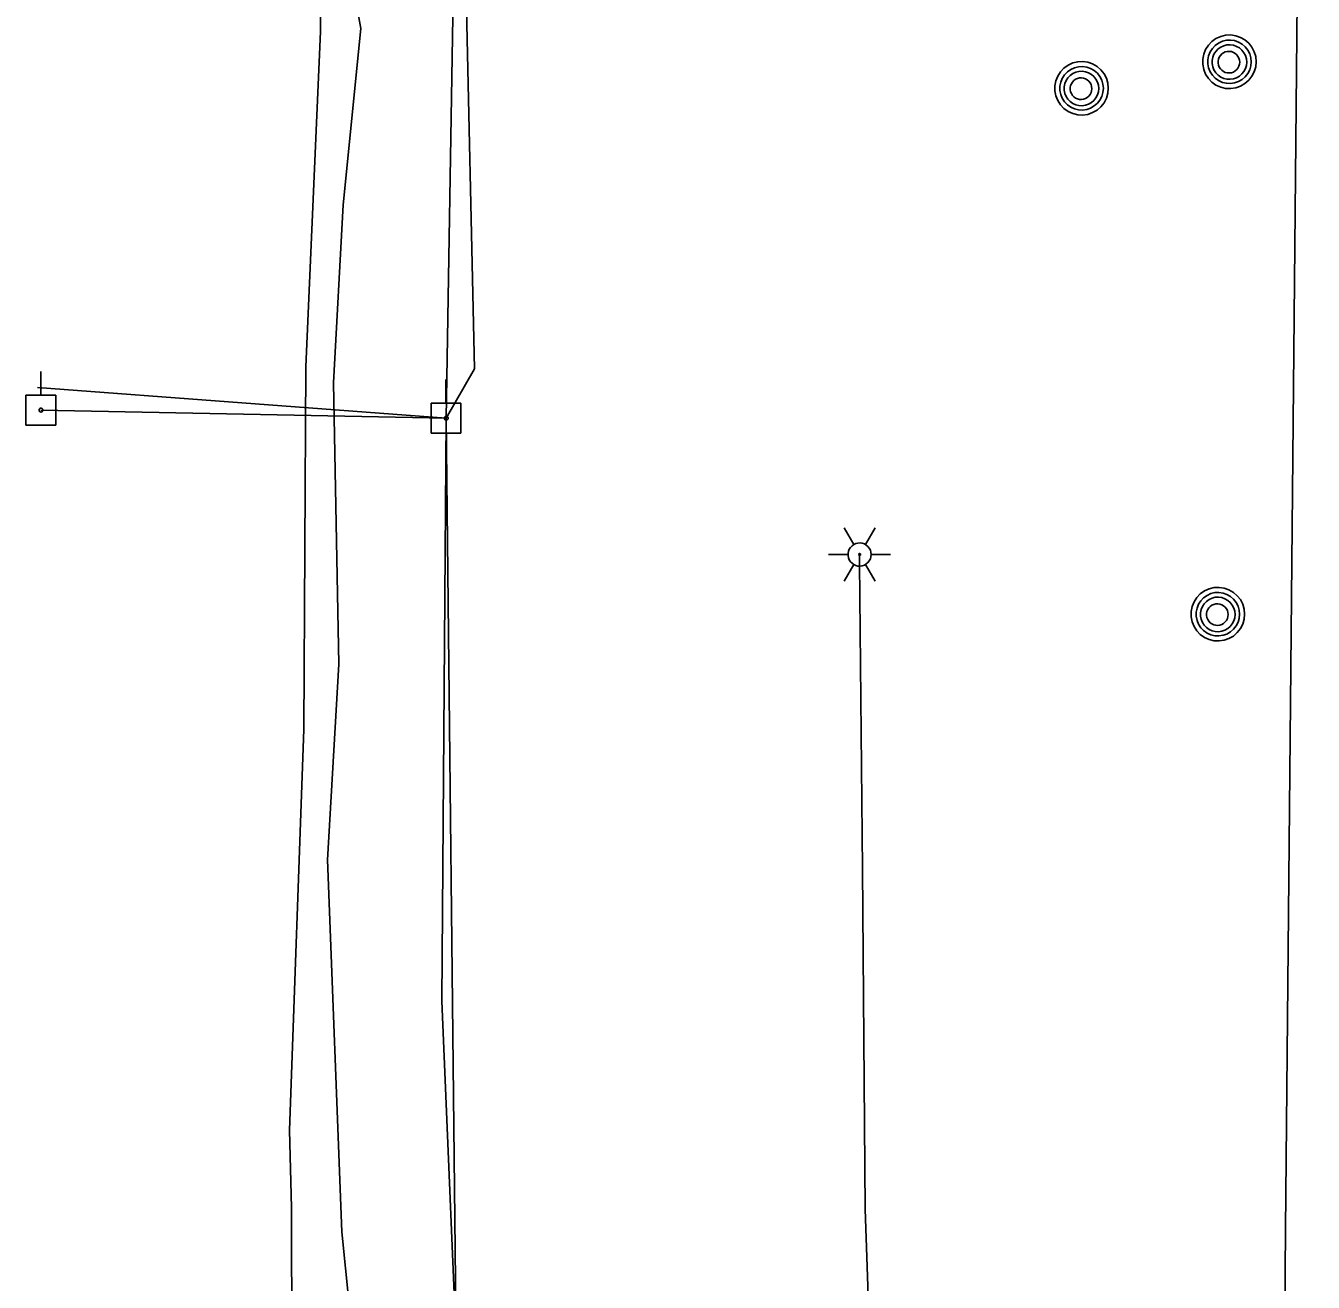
# Model space of a CAD drawing. Extents: x 596028 to 606371, y 330010 to 403088.
# Drawn here: x 602000.1 to 602158.6, y 367974.5 to 368129.2 of the extents above; entities that cross this region are included whole.
import ezdxf

# ---------------------------------------------------------------- set-up
doc = ezdxf.new("R2010")
doc.units = 0
for name, color, linetype in [('E_LTG', 7, 'Continuous'), ('E_UTL_E_UG', 7, 'Continuous'), ('E_UTL_EPowerPole', 7, 'Continuous'), ('E_UTL_G_UG', 7, 'Continuous'), ('E_UTL_MH', 7, 'Continuous'), ('E_UTL_Overhead', 7, 'Continuous'), ('E_UTL_T_UG', 7, 'Continuous'), ('E_UTL_W_UG', 7, 'Continuous')]:
    doc.layers.add(name, color=color, linetype=linetype)

msp = doc.modelspace()

# ---------------------------------------------------------------- linework, layer by layer
at = {"layer": 'E_LTG'}
for points in [[(602102.06, 368065.35), (602100.87, 368067.42)], [(602103.49, 368065.35), (602104.68, 368067.42)], [(602104.2, 368064.12), (602104.17, 368064.39), (602104.1, 368064.65), (602103.97, 368064.89), (602103.8, 368065.1), (602103.6, 368065.28), (602103.36, 368065.42), (602103.11, 368065.5), (602102.84, 368065.54), (602102.57, 368065.53), (602102.3, 368065.47), (602102.06, 368065.35), (602101.84, 368065.2), (602101.65, 368065), (602101.5, 368064.77), (602101.4, 368064.52), (602101.35, 368064.25), (602101.35, 368063.98), (602101.4, 368063.71), (602101.5, 368063.46), (602101.65, 368063.23), (602101.84, 368063.04), (602102.06, 368062.88), (602102.3, 368062.77), (602102.57, 368062.7), (602102.84, 368062.69), (602103.11, 368062.73), (602103.36, 368062.82), (602103.6, 368062.95), (602103.8, 368063.13), (602103.97, 368063.34), (602104.1, 368063.58), (602104.17, 368063.85), (602104.2, 368064.12)], [(602104.2, 368064.12), (602104.17, 368064.39), (602104.1, 368064.65), (602103.97, 368064.89), (602103.8, 368065.1), (602103.6, 368065.28), (602103.36, 368065.42), (602103.11, 368065.5), (602102.84, 368065.54), (602102.57, 368065.53), (602102.3, 368065.47), (602102.06, 368065.35), (602101.84, 368065.2), (602101.65, 368065), (602101.5, 368064.77), (602101.4, 368064.52), (602101.35, 368064.25), (602101.35, 368063.98), (602101.4, 368063.71), (602101.5, 368063.46), (602101.65, 368063.23), (602101.84, 368063.04), (602102.06, 368062.88), (602102.3, 368062.77), (602102.57, 368062.7), (602102.84, 368062.69), (602103.11, 368062.73), (602103.36, 368062.82), (602103.6, 368062.95), (602103.8, 368063.13), (602103.97, 368063.34), (602104.1, 368063.58), (602104.17, 368063.85), (602104.2, 368064.12)], [(602104.2, 368064.12), (602104.17, 368064.39), (602104.1, 368064.65), (602103.97, 368064.89), (602103.8, 368065.1), (602103.6, 368065.28), (602103.36, 368065.42), (602103.11, 368065.5), (602102.84, 368065.54), (602102.57, 368065.53), (602102.3, 368065.47), (602102.06, 368065.35), (602101.84, 368065.2), (602101.65, 368065), (602101.5, 368064.77), (602101.4, 368064.52), (602101.35, 368064.25), (602101.35, 368063.98), (602101.4, 368063.71), (602101.5, 368063.46), (602101.65, 368063.23), (602101.84, 368063.04), (602102.06, 368062.88), (602102.3, 368062.77), (602102.57, 368062.7), (602102.84, 368062.69), (602103.11, 368062.73), (602103.36, 368062.82), (602103.6, 368062.95), (602103.8, 368063.13), (602103.97, 368063.34), (602104.1, 368063.58), (602104.17, 368063.85), (602104.2, 368064.12)], [(602098.96, 368064.12), (602101.34, 368064.12)], [(602102.89, 368064.12), (602102.89, 368064.14), (602102.88, 368064.16), (602102.87, 368064.18), (602102.86, 368064.2), (602102.84, 368064.21), (602102.82, 368064.22), (602102.8, 368064.23), (602102.78, 368064.23), (602102.75, 368064.23), (602102.73, 368064.23), (602102.71, 368064.22), (602102.69, 368064.21), (602102.68, 368064.19), (602102.66, 368064.17), (602102.66, 368064.15), (602102.65, 368064.13), (602102.65, 368064.1), (602102.66, 368064.08), (602102.66, 368064.06), (602102.68, 368064.04), (602102.69, 368064.03), (602102.71, 368064.01), (602102.73, 368064), (602102.75, 368064), (602102.78, 368064), (602102.8, 368064), (602102.82, 368064.01), (602102.84, 368064.02), (602102.86, 368064.03), (602102.87, 368064.05), (602102.88, 368064.07), (602102.89, 368064.09), (602102.89, 368064.12)], [(602104.2, 368064.12), (602106.58, 368064.12)], [(602100.87, 368060.82), (602102.06, 368062.88)], [(602104.68, 368060.82), (602103.49, 368062.88)]]:
    msp.add_lwpolyline(points, dxfattribs=at)
at = {"layer": 'E_UTL_E_UG'}
for points in [[(602060.19, 367604.99), (602060.63, 367644.93), (602061.81, 367708.35), (602063.62, 367768.81), (602057.04, 367823.28), (602048.82, 367853.83), (602043.14, 367869.22), (602039.3, 367882.31), (602033.93, 367899.89), (602033.03, 367915.58), (602032.85, 367983.69), (602032.6, 367993.25), (602034.38, 368042.58), (602034.61, 368087.2), (602036.4, 368128.48), (602036.06, 368184.31)], [(602060.41, 367858.4), (602082.04, 367858.72), (602099.16, 367859.8), (602117.37, 367860.61), (602117.83, 367861.37), (602114.63, 367868.74), (602112.68, 367880.74), (602105.85, 367949.07), (602104.31, 367956.09), (602104.21, 367956.95), (602104.21, 367962.23), (602103.47, 367983.55), (602103.13, 368025.41), (602102.78, 368063.11), (602102.77, 368064.12)]]:
    msp.add_lwpolyline(points, dxfattribs=at)
at = {"layer": 'E_UTL_EPowerPole'}
for points in [[(602001.98, 368083.73), (602001.98, 368086.64)], [(602051.86, 368082.74), (602051.86, 368085.65)], [(602003.82, 368083.73), (602000.14, 368083.73)], [(602000.14, 368083.73), (602000.14, 368080.04)], [(602003.82, 368080.04), (602003.82, 368083.73)], [(602002.25, 368081.89), (602002.25, 368081.93), (602002.23, 368081.98), (602002.21, 368082.02), (602002.19, 368082.05), (602002.15, 368082.08), (602002.11, 368082.11), (602002.07, 368082.12), (602002.02, 368082.13), (602001.98, 368082.13), (602001.94, 368082.12), (602001.89, 368082.1), (602001.86, 368082.07), (602001.83, 368082.04), (602001.8, 368082), (602001.78, 368081.96), (602001.78, 368081.91), (602001.78, 368081.87), (602001.78, 368081.82), (602001.8, 368081.78), (602001.83, 368081.74), (602001.86, 368081.71), (602001.89, 368081.68), (602001.94, 368081.66), (602001.98, 368081.65), (602002.02, 368081.65), (602002.07, 368081.66), (602002.11, 368081.67), (602002.15, 368081.7), (602002.19, 368081.73), (602002.21, 368081.76), (602002.23, 368081.8), (602002.25, 368081.84), (602002.25, 368081.89)], [(602053.71, 368082.74), (602050.02, 368082.74)], [(602050.02, 368082.74), (602050.02, 368079.05)], [(602053.71, 368079.05), (602053.71, 368082.74)], [(602052.13, 368080.89), (602052.13, 368080.94), (602052.12, 368080.98), (602052.1, 368081.02), (602052.07, 368081.06), (602052.03, 368081.09), (602051.99, 368081.11), (602051.95, 368081.13), (602051.91, 368081.13), (602051.86, 368081.13), (602051.82, 368081.12), (602051.78, 368081.1), (602051.74, 368081.07), (602051.71, 368081.04), (602051.68, 368081), (602051.67, 368080.96), (602051.66, 368080.92), (602051.66, 368080.87), (602051.67, 368080.83), (602051.68, 368080.79), (602051.71, 368080.75), (602051.74, 368080.71), (602051.78, 368080.69), (602051.82, 368080.67), (602051.86, 368080.66), (602051.91, 368080.66), (602051.95, 368080.66), (602051.99, 368080.68), (602052.03, 368080.7), (602052.07, 368080.73), (602052.1, 368080.77), (602052.12, 368080.81), (602052.13, 368080.85), (602052.13, 368080.89)], [(602000.14, 368080.04), (602003.82, 368080.04)], [(602050.02, 368079.05), (602053.71, 368079.05)]]:
    msp.add_lwpolyline(points, dxfattribs=at)
at = {"layer": 'E_UTL_G_UG'}
msp.add_lwpolyline([(602056.26, 367810.39), (602056.3, 367850.82), (602056.47, 367854.89), (602057.08, 367898.54), (602056.57, 367904.75), (602055.41, 367908.47), (602052.15, 367917.32), (602050.86, 367924.78), (602047.04, 367938.75), (602045.58, 367942.5), (602041.22, 367959.18), (602039.05, 367980.75), (602037.27, 368026.55), (602038.67, 368050.62), (602038, 368085.26), (602039.2, 368107.15), (602041.39, 368128.88), (602038.62, 368144.1)], dxfattribs=at)
at = {"layer": 'E_UTL_MH'}
for points in [[(602151.59, 368124.77), (602151.53, 368125.4), (602151.36, 368126), (602151.07, 368126.56), (602150.68, 368127.05), (602150.21, 368127.46), (602149.67, 368127.77), (602149.07, 368127.98), (602148.45, 368128.07), (602147.82, 368128.04), (602147.22, 368127.89), (602146.64, 368127.63), (602146.13, 368127.26), (602145.7, 368126.81), (602145.36, 368126.28), (602145.13, 368125.7), (602145.01, 368125.08), (602145.01, 368124.46), (602145.13, 368123.84), (602145.36, 368123.26), (602145.7, 368122.73), (602146.13, 368122.28), (602146.64, 368121.91), (602147.22, 368121.65), (602147.82, 368121.5), (602148.45, 368121.47), (602149.07, 368121.56), (602149.67, 368121.77), (602150.21, 368122.08), (602150.68, 368122.49), (602151.07, 368122.99), (602151.36, 368123.54), (602151.53, 368124.15), (602151.59, 368124.77)], [(602150.98, 368124.77), (602150.93, 368125.27), (602150.79, 368125.76), (602150.55, 368126.21), (602150.24, 368126.61), (602149.85, 368126.95), (602149.41, 368127.2), (602148.93, 368127.37), (602148.43, 368127.44), (602147.92, 368127.42), (602147.43, 368127.3), (602146.96, 368127.08), (602146.55, 368126.79), (602146.2, 368126.42), (602145.92, 368125.99), (602145.73, 368125.52), (602145.64, 368125.02), (602145.64, 368124.51), (602145.73, 368124.01), (602145.92, 368123.54), (602146.2, 368123.11), (602146.55, 368122.74), (602146.96, 368122.45), (602147.43, 368122.24), (602147.92, 368122.12), (602148.43, 368122.09), (602148.93, 368122.17), (602149.41, 368122.33), (602149.85, 368122.59), (602150.24, 368122.92), (602150.55, 368123.32), (602150.79, 368123.77), (602150.93, 368124.26), (602150.98, 368124.77)], [(602150.42, 368124.74), (602150.38, 368125.14), (602150.26, 368125.53), (602150.08, 368125.89), (602149.83, 368126.21), (602149.52, 368126.47), (602149.17, 368126.67), (602148.79, 368126.81), (602148.39, 368126.86), (602147.98, 368126.85), (602147.59, 368126.75), (602147.22, 368126.58), (602146.89, 368126.35), (602146.61, 368126.05), (602146.39, 368125.71), (602146.24, 368125.34), (602146.17, 368124.94), (602146.17, 368124.54), (602146.24, 368124.14), (602146.39, 368123.76), (602146.61, 368123.42), (602146.89, 368123.13), (602147.22, 368122.89), (602147.59, 368122.73), (602147.98, 368122.63), (602148.39, 368122.61), (602148.79, 368122.67), (602149.17, 368122.8), (602149.52, 368123), (602149.83, 368123.27), (602150.08, 368123.59), (602150.26, 368123.95), (602150.38, 368124.33), (602150.42, 368124.74)], [(602133.39, 368121.51), (602133.33, 368122.13), (602133.15, 368122.74), (602132.87, 368123.29), (602132.48, 368123.79), (602132, 368124.2), (602131.46, 368124.51), (602130.87, 368124.72), (602130.25, 368124.81), (602129.62, 368124.78), (602129.01, 368124.63), (602128.44, 368124.37), (602127.93, 368124), (602127.5, 368123.55), (602127.16, 368123.02), (602126.92, 368122.44), (602126.81, 368121.82), (602126.81, 368121.2), (602126.92, 368120.58), (602127.16, 368120), (602127.5, 368119.47), (602127.93, 368119.02), (602128.44, 368118.65), (602129.01, 368118.39), (602129.62, 368118.24), (602130.25, 368118.21), (602130.87, 368118.3), (602131.46, 368118.51), (602132, 368118.82), (602132.48, 368119.23), (602132.87, 368119.73), (602133.15, 368120.28), (602133.33, 368120.89), (602133.39, 368121.51)], [(602149.56, 368124.72), (602149.54, 368124.97), (602149.47, 368125.22), (602149.35, 368125.44), (602149.19, 368125.64), (602149, 368125.81), (602148.78, 368125.93), (602148.54, 368126.02), (602148.29, 368126.05), (602148.04, 368126.04), (602147.79, 368125.98), (602147.56, 368125.88), (602147.36, 368125.73), (602147.18, 368125.55), (602147.04, 368125.33), (602146.95, 368125.1), (602146.9, 368124.85), (602146.9, 368124.6), (602146.95, 368124.35), (602147.04, 368124.11), (602147.18, 368123.9), (602147.36, 368123.72), (602147.56, 368123.57), (602147.79, 368123.46), (602148.04, 368123.4), (602148.29, 368123.39), (602148.54, 368123.43), (602148.78, 368123.51), (602149, 368123.64), (602149.19, 368123.8), (602149.35, 368124), (602149.47, 368124.23), (602149.54, 368124.47), (602149.56, 368124.72)], [(602132.78, 368121.51), (602132.73, 368122.01), (602132.58, 368122.5), (602132.35, 368122.95), (602132.04, 368123.35), (602131.65, 368123.69), (602131.21, 368123.94), (602130.73, 368124.11), (602130.23, 368124.18), (602129.72, 368124.16), (602129.22, 368124.04), (602128.76, 368123.82), (602128.35, 368123.53), (602127.99, 368123.16), (602127.72, 368122.73), (602127.53, 368122.26), (602127.43, 368121.76), (602127.43, 368121.25), (602127.53, 368120.75), (602127.72, 368120.28), (602127.99, 368119.85), (602128.35, 368119.48), (602128.76, 368119.19), (602129.22, 368118.98), (602129.72, 368118.86), (602130.23, 368118.83), (602130.73, 368118.9), (602131.21, 368119.07), (602131.65, 368119.33), (602132.04, 368119.66), (602132.35, 368120.06), (602132.58, 368120.51), (602132.73, 368121), (602132.78, 368121.51)], [(602132.21, 368121.48), (602132.17, 368121.88), (602132.06, 368122.27), (602131.87, 368122.63), (602131.62, 368122.95), (602131.32, 368123.21), (602130.97, 368123.41), (602130.58, 368123.55), (602130.18, 368123.6), (602129.78, 368123.58), (602129.39, 368123.49), (602129.02, 368123.32), (602128.69, 368123.09), (602128.41, 368122.79), (602128.19, 368122.45), (602128.04, 368122.08), (602127.96, 368121.68), (602127.96, 368121.27), (602128.04, 368120.88), (602128.19, 368120.5), (602128.41, 368120.16), (602128.69, 368119.87), (602129.02, 368119.63), (602129.39, 368119.46), (602129.78, 368119.37), (602130.18, 368119.35), (602130.58, 368119.41), (602130.97, 368119.54), (602131.32, 368119.74), (602131.62, 368120.01), (602131.87, 368120.33), (602132.06, 368120.69), (602132.17, 368121.07), (602132.21, 368121.48)], [(602131.36, 368121.46), (602131.33, 368121.71), (602131.26, 368121.96), (602131.15, 368122.18), (602130.99, 368122.38), (602130.8, 368122.55), (602130.58, 368122.67), (602130.34, 368122.76), (602130.09, 368122.79), (602129.83, 368122.78), (602129.59, 368122.72), (602129.36, 368122.62), (602129.15, 368122.47), (602128.98, 368122.28), (602128.84, 368122.07), (602128.75, 368121.84), (602128.7, 368121.59), (602128.7, 368121.33), (602128.75, 368121.09), (602128.84, 368120.85), (602128.98, 368120.64), (602129.15, 368120.45), (602129.36, 368120.31), (602129.59, 368120.2), (602129.83, 368120.14), (602130.09, 368120.13), (602130.34, 368120.17), (602130.58, 368120.25), (602130.8, 368120.38), (602130.99, 368120.54), (602131.15, 368120.74), (602131.26, 368120.97), (602131.33, 368121.21), (602131.36, 368121.46)], [(602150.17, 368056.77), (602150.11, 368057.4), (602149.93, 368058), (602149.65, 368058.56), (602149.26, 368059.05), (602148.78, 368059.46), (602148.24, 368059.77), (602147.65, 368059.98), (602147.03, 368060.07), (602146.4, 368060.04), (602145.79, 368059.89), (602145.22, 368059.63), (602144.71, 368059.27), (602144.28, 368058.81), (602143.94, 368058.29), (602143.7, 368057.7), (602143.58, 368057.09), (602143.58, 368056.46), (602143.7, 368055.84), (602143.94, 368055.26), (602144.28, 368054.73), (602144.71, 368054.28), (602145.22, 368053.92), (602145.79, 368053.65), (602146.4, 368053.51), (602147.03, 368053.48), (602147.65, 368053.57), (602148.24, 368053.77), (602148.78, 368054.08), (602149.26, 368054.5), (602149.65, 368054.99), (602149.93, 368055.55), (602150.11, 368056.15), (602150.17, 368056.77)], [(602149.55, 368056.77), (602149.51, 368057.28), (602149.36, 368057.76), (602149.13, 368058.22), (602148.81, 368058.62), (602148.43, 368058.95), (602147.99, 368059.2), (602147.51, 368059.37), (602147, 368059.44), (602146.5, 368059.42), (602146, 368059.3), (602145.54, 368059.09), (602145.12, 368058.79), (602144.77, 368058.42), (602144.5, 368058), (602144.31, 368057.52), (602144.21, 368057.02), (602144.21, 368056.51), (602144.31, 368056.01), (602144.5, 368055.54), (602144.77, 368055.11), (602145.12, 368054.75), (602145.54, 368054.45), (602146, 368054.24), (602146.5, 368054.12), (602147, 368054.09), (602147.51, 368054.17), (602147.99, 368054.33), (602148.43, 368054.59), (602148.81, 368054.92), (602149.13, 368055.32), (602149.36, 368055.77), (602149.51, 368056.26), (602149.55, 368056.77)], [(602148.99, 368056.74), (602148.95, 368057.14), (602148.84, 368057.53), (602148.65, 368057.89), (602148.4, 368058.21), (602148.1, 368058.47), (602147.75, 368058.68), (602147.36, 368058.81), (602146.96, 368058.87), (602146.56, 368058.85), (602146.17, 368058.75), (602145.8, 368058.58), (602145.47, 368058.35), (602145.19, 368058.06), (602144.97, 368057.72), (602144.82, 368057.34), (602144.74, 368056.94), (602144.74, 368056.54), (602144.82, 368056.14), (602144.97, 368055.76), (602145.19, 368055.42), (602145.47, 368055.13), (602145.8, 368054.9), (602146.17, 368054.73), (602146.56, 368054.63), (602146.96, 368054.61), (602147.36, 368054.67), (602147.75, 368054.8), (602148.1, 368055.01), (602148.4, 368055.27), (602148.65, 368055.59), (602148.84, 368055.95), (602148.95, 368056.34), (602148.99, 368056.74)], [(602148.14, 368056.72), (602148.11, 368056.98), (602148.04, 368057.22), (602147.92, 368057.44), (602147.77, 368057.64), (602147.58, 368057.81), (602147.36, 368057.94), (602147.12, 368058.02), (602146.87, 368058.06), (602146.61, 368058.04), (602146.37, 368057.98), (602146.14, 368057.88), (602145.93, 368057.73), (602145.76, 368057.55), (602145.62, 368057.33), (602145.53, 368057.1), (602145.48, 368056.85), (602145.48, 368056.6), (602145.53, 368056.35), (602145.62, 368056.11), (602145.76, 368055.9), (602145.93, 368055.72), (602146.14, 368055.57), (602146.37, 368055.47), (602146.61, 368055.41), (602146.87, 368055.39), (602147.12, 368055.43), (602147.36, 368055.51), (602147.58, 368055.64), (602147.77, 368055.81), (602147.92, 368056), (602148.04, 368056.23), (602148.11, 368056.47), (602148.14, 368056.72)]]:
    msp.add_lwpolyline(points, dxfattribs=at)
at = {"layer": 'E_UTL_Overhead'}
for points in [[(602046.65, 367600.38), (602051.29, 367697.52), (602053.8, 367901.24), (602051.89, 368080.89), (602055.16, 368276.21), (602053.08, 368301.06), (602057.62, 368469.75), (602045.39, 368617.17), (602046.06, 368815.09), (602047.67, 369060.69), (602047.72, 369211.87), (602048.36, 369250.01), (602048.54, 369288.25), (602049.4, 369442.5), (602049.76, 369613.32), (602051.08, 369789.61), (602050.68, 369965.17), (602051.62, 370141.89), (602052.51, 370286.68), (602048.38, 370407.21)], [(602002.01, 368081.89), (602051.89, 368080.89)]]:
    msp.add_lwpolyline(points, dxfattribs=at)
at = {"layer": 'E_UTL_T_UG'}
for points in [[(602051.34, 368009.14), (602051.89, 368080.89), (602055.36, 368086.98), (602053.17, 368186.65), (602052.96, 368247.29), (602057.14, 368287.65), (602056.92, 368311.6), (602057.26, 368326.5), (602055.41, 368414.65), (602056.51, 368455.04), (602056.73, 368477.07), (602056.88, 368545.29), (602056.27, 368673.81), (602055.65, 368695.47), (602057.54, 368813.47), (602059, 368959.42), (602058.48, 369087.55)], [(602001.59, 368084.68), (602051.89, 368080.89)], [(602072.57, 367538.65), (602072.79, 367620.28), (602073.27, 367705.58), (602072.65, 367858.02), (602071.26, 367884.4), (602058.28, 367924.28), (602053.54, 367957.61), (602051.34, 368009.14)]]:
    msp.add_lwpolyline(points, dxfattribs=at)
at = {"layer": 'E_UTL_W_UG'}
msp.add_lwpolyline([(602152.27, 367596.21), (602153.25, 367736.28), (602154.14, 367843.75), (602155.2, 367981.06), (602156.64, 368132.29), (602156.41, 368137.78), (602158.61, 368205.69), (602157.53, 368347.32), (602155.12, 368429.53), (602155.41, 368532.9), (602154.38, 368609.08), (602154.74, 368704.54), (602156.55, 368761.07), (602147.24, 368774.1), (602120.84, 368800.75), (602119.9, 368876.94), (602120.47, 368957.7), (602119.8, 369029.35)], dxfattribs=at)

doc.saveas('drawing.dxf')
